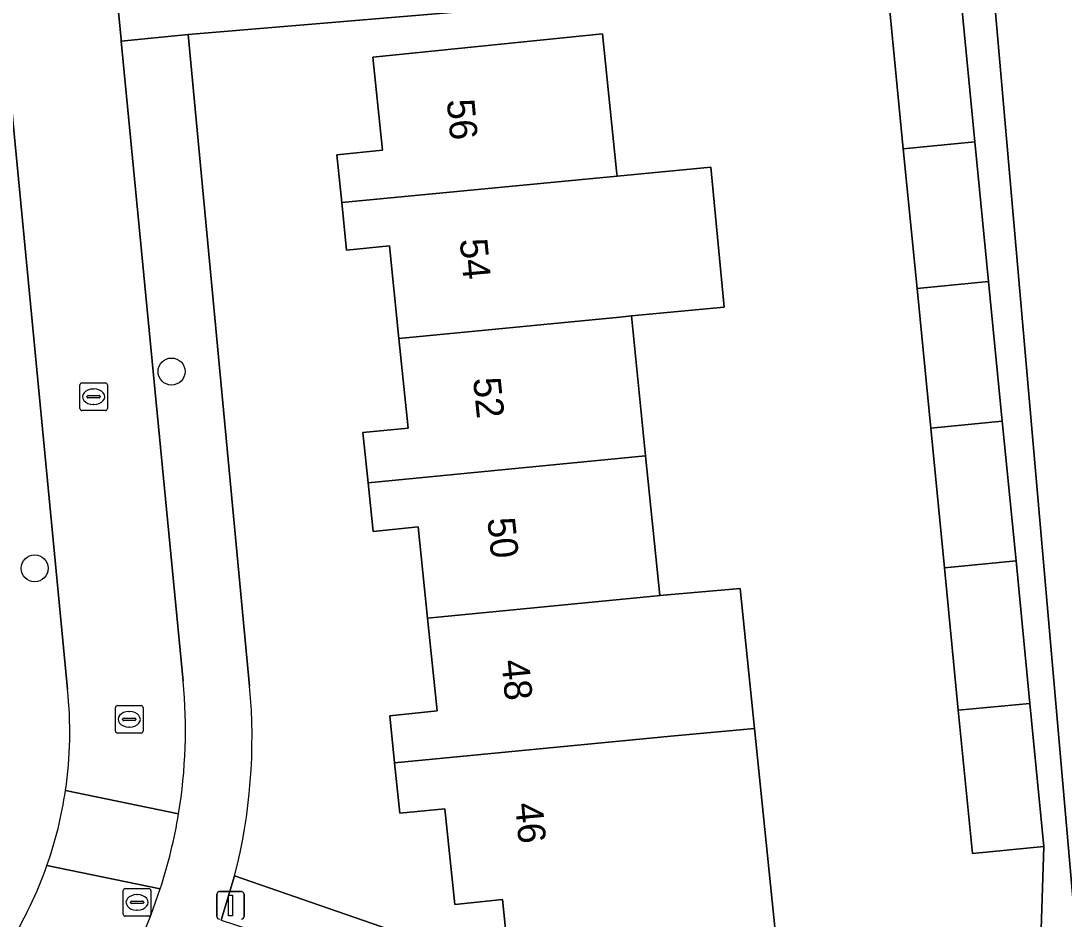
# Model space of a CAD drawing. Extents: x 158472 to 159562, y 388525 to 389606.
# Drawn here: x 159290.06 to 159327.88, y 389348.63 to 389381.19 of the extents above; entities that cross this region are included whole.
import ezdxf

# ---------------------------------------------------------------- set-up
doc = ezdxf.new("R2010")
doc.units = 0
for name, color, linetype in [('IMGEO_Boom', 7, 'Continuous'), ('IMGEO_Erf', 7, 'Continuous'), ('IMGEO_Kolk', 7, 'Continuous'), ('IMGEO_Lichtmast', 7, 'Continuous'), ('IMGEO_Loofbos', 7, 'Continuous'), ('IMGEO_Pand', 7, 'Continuous'), ('IMGEO_Pand_nummerreeks', 7, 'Continuous'), ('IMGEO_Rijbaan_lokaal_open', 7, 'Continuous'), ('IMGEO_Rioolput', 7, 'Continuous'), ('IMGEO_Voetpad_open', 7, 'Continuous')]:
    doc.layers.add(name, color=color, linetype=linetype)

msp = doc.modelspace()

# ---------------------------------------------------------------- linework, layer by layer
at = {"layer": 'IMGEO_Boom'}
for centre in [(159295.525, 389368.476), (159290.564, 389361.343)]:
    msp.add_circle(centre, 0.489, dxfattribs=at)
at = {"layer": 'IMGEO_Erf'}
for points in [[(159323.04, 389366.421), (159322.544, 389371.487), (159322.048, 389376.552), (159321.546, 389381.674), (159324.142, 389381.928), (159324.046, 389383.061), (159321.432, 389382.839), (159311.016, 389381.954), (159296.127, 389380.688), (159298.355, 389357.071)], [(159297.811, 389350.196), (159307.787, 389346.738), (159307.521, 389349.333), (159305.79, 389349.156), (159305.434, 389352.63), (159303.797, 389352.463), (159303.609, 389354.293), (159303.435, 389355.996), (159305.148, 389356.171), (159304.804, 389359.531), (159304.465, 389362.841), (159302.829, 389362.674), (159302.647, 389364.447), (159302.461, 389366.26), (159304.101, 389366.428), (159303.768, 389369.677), (159303.425, 389373.029), (159301.869, 389372.87), (159301.692, 389374.602), (159301.515, 389376.33), (159303.169, 389376.499), (159302.824, 389379.87), (159311.142, 389380.722), (159311.651, 389375.749), (159311.671, 389375.558), (159315.066, 389375.883), (159315.552, 389370.813), (159312.19, 389370.489), (159312.708, 389365.421), (159313.227, 389360.353), (159316.129, 389360.609), (159316.648, 389355.536), (159317.494, 389347.276)], [(159326.829, 389341.538), (159327.146, 389351.261), (159324.55, 389351.007), (159324.041, 389356.205), (159323.536, 389361.361), (159323.04, 389366.421)]]:
    msp.add_lwpolyline(points, dxfattribs=at)
msp.add_arc((159278.405, 389355.191), 20.038, 345.5667, 5.3848, dxfattribs=at)
at = {"layer": 'IMGEO_Kolk'}
for p, q in [((159292.201, 389367.137), (159292.201, 389367.989)), ((159292.276, 389368.063), (159293.128, 389368.063)), ((159292.689, 389367.843), (159292.714, 389367.843)), ((159293.202, 389367.989), (159293.202, 389367.137)), ((159292.46, 389367.557), (159292.46, 389367.569)), ((159292.898, 389367.52), (159292.5, 389367.52)), ((159292.503, 389367.606), (159292.901, 389367.606)), ((159292.944, 389367.569), (159292.944, 389367.557)), ((159292.712, 389367.283), (159292.687, 389367.283)), ((159293.128, 389367.063), (159292.276, 389367.063)), ((159293.492, 389355.444), (159293.492, 389356.296)), ((159293.567, 389356.37), (159294.419, 389356.37)), ((159293.98, 389356.15), (159294.005, 389356.15)), ((159294.493, 389356.296), (159294.493, 389355.444)), ((159293.751, 389355.864), (159293.751, 389355.876)), ((159294.189, 389355.827), (159293.791, 389355.827)), ((159293.794, 389355.913), (159294.192, 389355.913)), ((159294.235, 389355.876), (159294.235, 389355.864)), ((159294.419, 389355.37), (159293.567, 389355.37)), ((159294.003, 389355.59), (159293.978, 389355.59))]:
    msp.add_line(p, q, dxfattribs=at)
for points in [[(159292.201, 389367.137), (159292.201, 389367.989)], [(159292.276, 389368.063), (159293.128, 389368.063)], [(159293.202, 389367.989), (159293.202, 389367.137)], [(159293.128, 389367.063), (159292.276, 389367.063)], [(159293.492, 389355.444), (159293.492, 389356.296)], [(159293.567, 389356.37), (159294.419, 389356.37)], [(159294.493, 389356.296), (159294.493, 389355.444)], [(159294.419, 389355.37), (159293.567, 389355.37)]]:
    msp.add_lwpolyline(points, dxfattribs=at)
for centre, radius, start, end in [((159292.278, 389367.987), 0.0765, 91.552, 178.448), ((159292.278, 389367.987), 0.0765, 91.552, 178.448), ((159293.126, 389367.987), 0.0765, 1.552, 88.448), ((159293.126, 389367.987), 0.0765, 1.552, 88.448), ((159292.5, 389367.566), 0.0403, 85.8775, 175.7526), ((159292.497, 389367.556), 0.0366, 178.938, 274.7102), ((159292.901, 389367.563), 0.043, 264.8664, 352.4533), ((159292.905, 389367.568), 0.0386, 1.7309, 96.639), ((159292.278, 389367.139), 0.0765, 181.552, 268.448), ((159292.278, 389367.139), 0.0765, 181.552, 268.448), ((159293.126, 389367.139), 0.0765, 271.552, 358.448), ((159293.126, 389367.139), 0.0765, 271.552, 358.448), ((159293.569, 389356.294), 0.0765, 91.552, 178.448), ((159293.569, 389356.294), 0.0765, 91.552, 178.448), ((159294.417, 389356.294), 0.0765, 1.552, 88.448), ((159294.417, 389356.294), 0.0765, 1.552, 88.448), ((159293.791, 389355.873), 0.0403, 85.8775, 175.7526), ((159293.788, 389355.863), 0.0366, 178.938, 274.7102), ((159294.192, 389355.87), 0.043, 264.8664, 352.4533), ((159294.196, 389355.875), 0.0386, 1.7309, 96.639), ((159293.569, 389355.446), 0.0765, 181.552, 268.448), ((159293.569, 389355.446), 0.0765, 181.552, 268.448), ((159294.417, 389355.446), 0.0765, 271.552, 358.448), ((159294.417, 389355.446), 0.0765, 271.552, 358.448)]:
    msp.add_arc(centre, radius, start, end, dxfattribs=at)
for centre, major_axis, ratio, start_param, end_param in [((159292.688, 389367.563), (-0.387, 0.002), 0.722429, 4.712389, 7.853982), ((159292.713, 389367.563), (-0.39, 0.002), 0.717154, 1.570796, 4.712389), ((159293.979, 389355.87), (-0.387, 0.002), 0.722429, 4.712389, 7.853982), ((159294.004, 389355.87), (-0.39, 0.002), 0.717154, 1.570796, 4.712389)]:
    msp.add_ellipse(centre, major_axis=major_axis, ratio=ratio, start_param=start_param, end_param=end_param, dxfattribs=at)
at = {"layer": 'IMGEO_Lichtmast'}
for p, q in [((159297.166, 389348.726), (159297.166, 389349.526)), ((159297.166, 389349.526), (159297.166, 389348.726)), ((159297.266, 389349.626), (159298.056, 389349.626)), ((159298.056, 389349.626), (159297.266, 389349.626)), ((159298.156, 389349.526), (159298.156, 389348.726)), ((159298.156, 389348.726), (159298.156, 389349.526))]:
    msp.add_line(p, q, dxfattribs=at)
msp.add_lwpolyline([(159297.586, 389349.501), (159297.736, 389349.501), (159297.736, 389348.751), (159297.586, 389348.751), (159297.586, 389349.501)], dxfattribs=at)
for centre, start, end in [((159297.266, 389349.526), 90, 180), ((159297.266, 389349.526), 90, 180), ((159298.056, 389349.526), 0, 90), ((159298.056, 389349.526), 360, 90), ((159297.266, 389348.726), 180, 270), ((159297.266, 389348.726), 180, 270), ((159298.056, 389348.726), 270, 0), ((159298.056, 389348.726), 270, 0)]:
    msp.add_arc(centre, 0.1, start, end, dxfattribs=at)
at = {"layer": 'IMGEO_Loofbos'}
msp.add_lwpolyline([(159332.163, 389389.227), (159324.853, 389388.641), (159325.239, 389383.163), (159328.358, 389347.458), (159328.114, 389339.212), (159341.642, 389326.57), (159342.3, 389327.292)], dxfattribs=at)
at = {"layer": 'IMGEO_Pand'}
for points in [[(159322.048, 389376.552), (159324.644, 389376.801), (159324.142, 389381.928), (159321.546, 389381.674)], [(159311.671, 389375.558), (159311.651, 389375.749), (159311.142, 389380.722), (159302.824, 389379.87), (159303.169, 389376.499), (159301.515, 389376.33), (159301.692, 389374.602)], [(159322.544, 389371.487), (159325.14, 389371.738), (159324.644, 389376.801), (159322.048, 389376.552)], [(159311.671, 389375.558), (159301.692, 389374.602), (159301.869, 389372.87), (159303.425, 389373.029), (159303.768, 389369.677), (159311.778, 389370.449), (159312.19, 389370.489), (159315.552, 389370.813), (159315.066, 389375.883)], [(159322.544, 389371.487), (159323.04, 389366.421), (159325.636, 389366.673), (159325.14, 389371.738)], [(159312.19, 389370.489), (159311.778, 389370.449), (159303.768, 389369.677), (159304.101, 389366.428), (159302.461, 389366.26), (159302.647, 389364.447), (159312.708, 389365.421)], [(159323.536, 389361.361), (159326.132, 389361.615), (159325.636, 389366.673), (159323.04, 389366.421)], [(159302.647, 389364.447), (159302.829, 389362.674), (159304.465, 389362.841), (159304.804, 389359.531), (159313.126, 389360.344), (159313.227, 389360.353), (159312.708, 389365.421)], [(159323.536, 389361.361), (159324.041, 389356.205), (159326.639, 389356.439), (159326.132, 389361.615)], [(159303.609, 389354.293), (159313.618, 389355.262), (159316.648, 389355.536), (159316.129, 389360.609), (159313.227, 389360.353), (159313.126, 389360.344), (159304.804, 389359.531), (159305.148, 389356.171), (159303.435, 389355.996)], [(159324.041, 389356.205), (159324.55, 389351.007), (159327.146, 389351.261), (159326.639, 389356.439)], [(159303.609, 389354.293), (159303.797, 389352.463), (159305.434, 389352.63), (159305.79, 389349.156), (159307.521, 389349.333), (159307.787, 389346.738), (159314.309, 389344.957), (159315.119, 389347.924), (159317.494, 389347.276), (159316.648, 389355.536), (159313.618, 389355.262)]]:
    msp.add_lwpolyline(points, close=True, dxfattribs=at)
at = {"layer": 'IMGEO_Rijbaan_lokaal_open'}
for points in [[(159293.703, 389380.454), (159293.697, 389380.516), (159293.359, 389384.011), (159289.182, 389383.649), (159291.753, 389356.958)], [(159295.944, 389357.251), (159293.703, 389380.454)], [(159295.781, 389352.447), (159291.681, 389353.292)], [(159291.681, 389353.292), (159295.781, 389352.447)], [(159295.116, 389349.726), (159291.01, 389350.572)], [(159291.01, 389350.572), (159295.116, 389349.726)]]:
    msp.add_lwpolyline(points, dxfattribs=at)
for centre, radius, start, end in [((159277.292, 389355.408), 14.544, 351.633, 6.1167), ((159277.506, 389355.472), 18.523, 350.6016, 5.5118), ((159277.251, 389355.409), 14.584, 340.6307, 351.6539), ((159277.497, 389355.474), 18.533, 341.9324, 350.6004), ((159277.233, 389355.42), 14.605, 315.8802, 340.612), ((159277.506, 389355.474), 18.524, 316.5307, 341.9232)]:
    msp.add_arc(centre, radius, start, end, dxfattribs=at)
at = {"layer": 'IMGEO_Rioolput'}
for p, q in [((159293.849, 389349.734), (159294.701, 389349.734)), ((159293.774, 389348.808), (159293.774, 389349.66)), ((159294.262, 389349.514), (159294.287, 389349.514)), ((159294.775, 389349.66), (159294.775, 389348.808)), ((159294.033, 389349.228), (159294.033, 389349.24)), ((159294.471, 389349.191), (159294.073, 389349.191)), ((159294.076, 389349.277), (159294.474, 389349.277)), ((159294.285, 389348.954), (159294.26, 389348.954)), ((159294.517, 389349.24), (159294.517, 389349.228)), ((159294.701, 389348.734), (159293.849, 389348.734))]:
    msp.add_line(p, q, dxfattribs=at)
for points in [[(159293.849, 389349.734), (159294.701, 389349.734)], [(159293.774, 389348.808), (159293.774, 389349.66)], [(159294.775, 389349.66), (159294.775, 389348.808)], [(159294.701, 389348.734), (159293.849, 389348.734)]]:
    msp.add_lwpolyline(points, dxfattribs=at)
for centre, radius, start, end in [((159293.851, 389349.658), 0.0765, 91.552, 178.448), ((159293.851, 389349.658), 0.0765, 91.552, 178.448), ((159294.699, 389349.658), 0.0765, 1.552, 88.448), ((159294.699, 389349.658), 0.0765, 1.552, 88.448), ((159294.073, 389349.237), 0.0403, 85.8775, 175.7526), ((159294.07, 389349.227), 0.0366, 178.938, 274.7102), ((159294.474, 389349.234), 0.043, 264.8664, 352.4533), ((159294.478, 389349.239), 0.0386, 1.7309, 96.639), ((159293.851, 389348.81), 0.0765, 181.552, 268.448), ((159293.851, 389348.81), 0.0765, 181.552, 268.448), ((159294.699, 389348.81), 0.0765, 271.552, 358.448), ((159294.699, 389348.81), 0.0765, 271.552, 358.448)]:
    msp.add_arc(centre, radius, start, end, dxfattribs=at)
for centre, major_axis, ratio, start_param, end_param in [((159294.261, 389349.234), (-0.387, 0.002), 0.722429, 4.712389, 7.853982), ((159294.286, 389349.234), (-0.39, 0.002), 0.717154, 1.570796, 4.712389)]:
    msp.add_ellipse(centre, major_axis=major_axis, ratio=ratio, start_param=start_param, end_param=end_param, dxfattribs=at)
at = {"layer": 'IMGEO_Voetpad_open'}
for points in [[(159215.152, 389367.684), (159218.045, 389368.681), (159254.877, 389378.68), (159255.281, 389376.911), (159256.71, 389377.294), (159259.194, 389377.959), (159261.019, 389378.448), (159261.057, 389378.306), (159272.066, 389380.353), (159280.398, 389381.12), (159280.137, 389382.736), (159286.713, 389383.353), (159289.182, 389383.649), (159293.359, 389384.011), (159293.697, 389380.516), (159293.703, 389380.454), (159296.127, 389380.688), (159311.016, 389381.954), (159321.432, 389382.839), (159324.046, 389383.061), (159325.239, 389383.163), (159324.853, 389388.641), (159332.163, 389389.227)], [(159291.753, 389356.958), (159289.182, 389383.649), (159286.713, 389383.353), (159289.356, 389356.664)], [(159328.358, 389347.458), (159325.239, 389383.163), (159324.046, 389383.061), (159324.142, 389381.928), (159324.644, 389376.801), (159325.14, 389371.738), (159325.636, 389366.673), (159326.132, 389361.615), (159326.639, 389356.439), (159327.146, 389351.261), (159326.829, 389341.538), (159314.309, 389344.957), (159307.787, 389346.738), (159297.811, 389350.196), (159297.327, 389348.595), (159315.889, 389342.553), (159325.886, 389339.443), (159323.921, 389337.007), (159314.875, 389327.405), (159311.374, 389323.689), (159307.865, 389319.965), (159304.36, 389316.244), (159300.855, 389312.524), (159297.347, 389308.8)], [(159296.127, 389380.688), (159293.703, 389380.454), (159295.944, 389357.251)], [(159298.355, 389357.071), (159296.127, 389380.688)], [(159297.327, 389348.595), (159297.811, 389350.196)]]:
    msp.add_lwpolyline(points, dxfattribs=at)
for centre, radius, start, end in [((159277.292, 389355.408), 14.544, 351.633, 6.1167), ((159277.506, 389355.472), 18.523, 350.6016, 5.5118), ((159278.405, 389355.191), 20.038, 345.5667, 5.3848), ((159277.251, 389355.409), 14.584, 340.6307, 351.6539), ((159277.497, 389355.474), 18.533, 341.9324, 350.6004), ((159277.233, 389355.42), 14.605, 315.8802, 340.612), ((159277.506, 389355.474), 18.524, 316.5307, 341.9232)]:
    msp.add_arc(centre, radius, start, end, dxfattribs=at)

# ---------------------------------------------------------------- texts
at = {"layer": 'IMGEO_Pand_nummerreeks'}
for s, rotation, p in [('56', 275.288, (159305.499, 389378.312)), ('54', 275.2882, (159305.967, 389373.259)), ('52', 275.8268, (159306.45, 389368.221)), ('50', 275.8284, (159306.968, 389363.143)), ('48', 275.4292, (159307.481, 389357.995)), ('46', 275.4292, (159307.973, 389352.811))]:
    msp.add_text(s, height=1, rotation=rotation, dxfattribs=at).set_placement(p)

doc.saveas('drawing.dxf')
